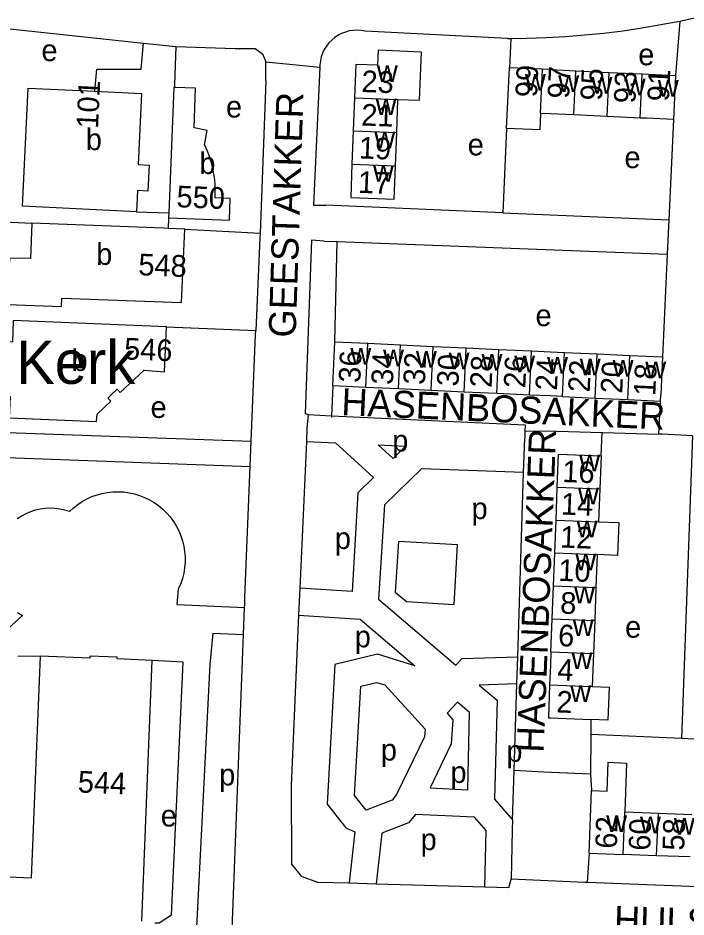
# Model space of a CAD drawing. Extents: x 159675 to 162108, y 386471 to 388472.
# Drawn here: x 161401.7 to 161525.1, y 386653.6 to 386819.6 of the extents above; entities that cross this region are included whole.
import ezdxf

# ---------------------------------------------------------------- set-up
doc = ezdxf.new("R2010")
doc.units = 0
for name, color, linetype in [('BLT_Basislijn', 7, 'Continuous'), ('BLT_Bebouwing', 7, 'Continuous'), ('BLT_Bebouwing_beschrifting', 7, 'Continuous'), ('BLT_Centroide', 7, 'Continuous'), ('BLT_Huisnummer', 7, 'Continuous'), ('BLT_Huisnummer_ tussenligend', 7, 'Continuous'), ('BLT_Huisnummer_reeks', 7, 'Continuous'), ('BLT_Onderverdeling_panden', 7, 'Continuous'), ('BLT_Straatnaam', 7, 'Continuous'), ('BLT_Vlakafsluiter', 7, 'Continuous')]:
    doc.layers.add(name, color=color, linetype=linetype)

msp = doc.modelspace()

# ---------------------------------------------------------------- linework, layer by layer
at = {"layer": 'BLT_Basislijn'}
for p, q in [((161523.94, 386819), (161523.11, 386808.96)), ((161396.59, 386817.91), (161424.84, 386814.93)), ((161492.09, 386815.78), (161465.78, 386817.14)), ((161492.09, 386815.78), (161492.71, 386815.79)), ((161492.71, 386815.79), (161492.43, 386810.38)), ((161424.84, 386814.93), (161430.84, 386814.32)), ((161430.84, 386814.32), (161441.77, 386813.91)), ((161447.46, 386807.94), (161447.42, 386811.44)), ((161447.46, 386807.94), (161446.39, 386779.86)), ((161522.73, 386800.8), (161521.89, 386782.31)), ((161491.91, 386799.18), (161491.22, 386783.59)), ((161491.22, 386783.59), (161458.52, 386784.97)), ((161423.54, 386783.79), (161429.5, 386783.58)), ((161429.47, 386782.67), (161429.4, 386780.7)), ((161491.22, 386783.59), (161521.89, 386782.31)), ((161521.89, 386782.31), (161521.6, 386775.94)), ((161392.33, 386782.19), (161404.24, 386781.69)), ((161432.45, 386780.58), (161446.39, 386779.86)), ((161458.22, 386778.38), (161460.64, 386778.29)), ((161460.21, 386759.77), (161460.64, 386778.29)), ((161460.64, 386778.29), (161521.6, 386775.94)), ((161521.6, 386775.94), (161520.74, 386756.98)), ((161429.12, 386762.54), (161445.59, 386761.86)), ((161459.83, 386751.62), (161459.57, 386746.13)), ((161520.06, 386742.73), (161520.37, 386748.83)), ((161455.23, 386746.34), (161459.57, 386746.13)), ((161459.57, 386746.13), (161459.55, 386745.78)), ((161387.85, 386743.47), (161444.72, 386741.42)), ((161495.29, 386743.35), (161495.25, 386741.94)), ((161509.36, 386738.73), (161509.54, 386743.04)), ((161444.52, 386736.72), (161444.72, 386741.42)), ((161454.93, 386741.35), (161453.72, 386714.29)), ((161495.05, 386735.62), (161495.25, 386741.94)), ((161387.31, 386738.85), (161444.52, 386736.72)), ((161443.58, 386712.65), (161444.52, 386736.72)), ((161493.97, 386701.61), (161495.05, 386735.62)), ((161453.72, 386714.29), (161453.5, 386709.29)), ((161431.24, 386714.07), (161431.03, 386711.25)), ((161443.53, 386711.29), (161443.58, 386712.65)), ((161431.03, 386711.25), (161443.51, 386710.71)), ((161443.51, 386710.71), (161443.53, 386711.29)), ((161443.31, 386705.71), (161443.51, 386710.71)), ((161437.68, 386705.96), (161443.31, 386705.71)), ((161441.1, 386648.99), (161443.31, 386705.71)), ((161405.74, 386701.72), (161401.6, 386701.68)), ((161432.15, 386700.65), (161426.45, 386700.95)), ((161493.81, 386696.6), (161493.97, 386701.61)), ((161493.3, 386680.59), (161493.81, 386696.6)), ((161507.47, 386690.06), (161507.46, 386687.24)), ((161507.46, 386687.24), (161507.42, 386679.95)), ((161524.29, 386686.54), (161507.46, 386687.24)), ((161529.15, 386686.29), (161524.29, 386686.54)), ((161493, 386671.52), (161493.3, 386680.59)), ((161507.42, 386679.95), (161507.58, 386676.93)), ((161507.16, 386665.37), (161506.8, 386659.92)), ((161462.83, 386659.85), (161467.85, 386659.71)), ((161467.85, 386659.71), (161487.92, 386659.14)), ((161544.4, 386658.45), (161506.8, 386659.92))]:
    msp.add_line(p, q, dxfattribs=at)
for points in [[(161523.94, 386819), (161527.4, 386819.76), (161530.87, 386820.59), (161534.31, 386821.5), (161537.73, 386822.49), (161541.13, 386823.55), (161544.5, 386824.69), (161547.85, 386825.9), (161549.42, 386826.51)], [(161492.71, 386815.79), (161495.65, 386815.82), (161499.21, 386815.94), (161502.77, 386816.14), (161506.32, 386816.42), (161509.86, 386816.78), (161513.39, 386817.21), (161516.92, 386817.73), (161520.43, 386818.33), (161523.94, 386819)], [(161465.78, 386817.14), (161465.05, 386817.27), (161464.32, 386817.31), (161463.58, 386817.28), (161462.84, 386817.17), (161462.13, 386816.97), (161461.44, 386816.71), (161460.78, 386816.36), (161460.16, 386815.96), (161459.6, 386815.48), (161459.08, 386814.95), (161458.63, 386814.36), (161458.24, 386813.73), (161457.92, 386813.07), (161457.68, 386812.37), (161457.51, 386811.65), (161457.42, 386810.91), (161457.4, 386810.51)], [(161415.84, 386806.05), (161416.24, 386810.1), (161424.44, 386810.13), (161424.84, 386814.93)], [(161430.84, 386814.32), (161430.59, 386807.3), (161430.57, 386806.74)], [(161441.77, 386813.91), (161445.47, 386813.91), (161446.81, 386812.95), (161447.42, 386811.44)], [(161457.4, 386810.51), (161456.24, 386784.97), (161458.52, 386784.97)], [(161446.39, 386779.86), (161446.36, 386778.94), (161445.59, 386761.86)], [(161458.22, 386778.38), (161455.85, 386778.54), (161454.68, 386746.56), (161455.23, 386746.34)], [(161444.72, 386741.42), (161445.55, 386761.08), (161445.59, 386761.86)], [(161455.23, 386746.34), (161455.04, 386743.85), (161454.93, 386741.35)], [(161459.57, 386746.13), (161495.33, 386744.44), (161495.29, 386743.35)], [(161495.29, 386743.35), (161501.25, 386743.26), (161509.54, 386743.04)], [(161509.54, 386743.04), (161509.69, 386743.03), (161520.06, 386742.73)], [(161524.29, 386686.54), (161526.29, 386742.43), (161520.65, 386742.71), (161520.06, 386742.73)], [(161454.93, 386741.35), (161460.31, 386741.1), (161467.35, 386734.72), (161464.46, 386731.9), (161463.36, 386713.69), (161453.72, 386714.29)], [(161473.26, 386740.48), (161470.94, 386738.22), (161468.17, 386740.72), (161473.26, 386740.48)], [(161495.05, 386735.62), (161476.18, 386736.34), (161469.33, 386729.67), (161468.28, 386712.23), (161482.53, 386700.08), (161483.71, 386701.3), (161493.97, 386701.61)], [(161411.18, 386728.43), (161411.91, 386729.11), (161412.7, 386729.73), (161413.53, 386730.28), (161414.4, 386730.77), (161415.32, 386731.18), (161416.26, 386731.52), (161417.22, 386731.78), (161418.2, 386731.97), (161419.2, 386732.07), (161420.2, 386732.1), (161421.2, 386732.05), (161422.19, 386731.91), (161423.17, 386731.7), (161424.12, 386731.41), (161425.05, 386731.05), (161425.95, 386730.61), (161426.81, 386730.1), (161427.63, 386729.52), (161428.4, 386728.88), (161429.12, 386728.18), (161429.77, 386727.43), (161430.37, 386726.62), (161430.9, 386725.78), (161431.35, 386724.89), (161431.74, 386723.96), (161432.05, 386723.01), (161432.29, 386722.04), (161432.44, 386721.05), (161432.52, 386720.06), (161432.52, 386719.06), (161432.43, 386718.06), (161432.27, 386717.07), (161432.03, 386716.1), (161431.71, 386715.15), (161431.32, 386714.23), (161431.24, 386714.07)], [(161411.18, 386728.43), (161410.3, 386728.7), (161409.4, 386728.9), (161408.48, 386729.01), (161407.57, 386729.04), (161406.65, 386728.99), (161405.74, 386728.87), (161404.84, 386728.66), (161403.96, 386728.38), (161403.12, 386728.02), (161402.3, 386727.59), (161401.53, 386727.1)], [(161473.4, 386711.8), (161482.2, 386711.27), (161482.86, 386722.26), (161471.93, 386722.92), (161471.36, 386713.54), (161473.4, 386711.8)], [(161402.51, 386709.22), (161393.77, 386701.37), (161393.15, 386689.88), (161388.37, 386686.47), (161388.01, 386677.38), (161386.73, 386676.2), (161386.48, 386669.51), (161385.24, 386668.52), (161380.87, 386668.49)], [(161401.57, 386709.81), (161402.34, 386709.31), (161402.51, 386709.22)], [(161453.5, 386709.29), (161452.1, 386677.84), (161452.18, 386663.3), (161453.99, 386661.14), (161456.96, 386660.02), (161462.83, 386659.85)], [(161453.5, 386709.29), (161464.84, 386708.59), (161474.99, 386699.93)], [(161437.68, 386705.96), (161437.12, 386700.21), (161434.48, 386649.26)], [(161474.99, 386699.93), (161468.05, 386702.07), (161460.19, 386700.18), (161458.74, 386674.38), (161462.2, 386670.01), (161463.88, 386669.3), (161462.83, 386659.85)], [(161426.94, 386652.52), (161427.74, 386652.49), (161430.04, 386653.97), (161432.15, 386700.65)], [(161471.58, 386676.17), (161470.76, 386675.12), (161465.96, 386673.31), (161463.83, 386676), (161464.97, 386696.19), (161467.89, 386696.89), (161469.39, 386696.43), (161476.84, 386688.23), (161476.73, 386686.85), (161471.58, 386676.17)], [(161493.81, 386696.6), (161486.85, 386696.39), (161490.14, 386693.59), (161489.7, 386675.34), (161493, 386671.52)], [(161484.74, 386677.05), (161485.08, 386691.33), (161482.87, 386693.22), (161480.91, 386691.18), (161481.98, 386690), (161481.65, 386685.55), (161477.78, 386677.4), (161484.74, 386677.05)], [(161507.42, 386679.95), (161498.78, 386680.33), (161493.3, 386680.59)], [(161487.92, 386659.14), (161488.11, 386669.53), (161485.99, 386671.99), (161475.07, 386672.52), (161473.82, 386670.93), (161468.89, 386669.07), (161467.85, 386659.71)], [(161493, 386671.52), (161492.94, 386669.66), (161492.78, 386660.56)], [(161487.92, 386659.14), (161492.31, 386659.02), (161492.78, 386660.56)], [(161506.8, 386659.92), (161506.36, 386659.94), (161492.78, 386660.56)]]:
    msp.add_lwpolyline(points, dxfattribs=at)
at = {"layer": 'BLT_Bebouwing'}
for p, q in [((161498.57, 386810.09), (161492.43, 386810.38)), ((161500, 386810.03), (161498.57, 386810.09)), ((161500, 386810.03), (161504.7, 386809.81)), ((161504.7, 386809.81), (161510.84, 386809.52)), ((161510.84, 386809.52), (161516.97, 386809.24)), ((161516.97, 386809.24), (161523.11, 386808.96)), ((161523.11, 386808.96), (161522.73, 386800.8)), ((161463.82, 386804.84), (161463.59, 386798.7)), ((161471.61, 386798.39), (161471.85, 386804.53)), ((161500, 386801.86), (161498.19, 386801.94)), ((161504.33, 386801.66), (161500, 386801.86)), ((161510.46, 386801.37), (161504.33, 386801.66)), ((161516.6, 386801.09), (161510.46, 386801.37)), ((161463.59, 386798.7), (161463.35, 386792.55)), ((161471.37, 386792.24), (161471.61, 386798.39)), ((161429.5, 386783.58), (161429.47, 386782.67)), ((161428.59, 386780.73), (161404.24, 386781.69)), ((161429.4, 386780.7), (161428.59, 386780.73)), ((161432.45, 386780.58), (161429.4, 386780.7)), ((161429.12, 386762.54), (161400.76, 386763.68)), ((161459.83, 386751.62), (161460.21, 386759.77)), ((161460.21, 386759.77), (161466.26, 386759.49)), ((161466.26, 386759.49), (161472.32, 386759.21)), ((161472.32, 386759.21), (161478.37, 386758.93)), ((161478.37, 386758.93), (161484.42, 386758.65)), ((161484.42, 386758.65), (161490.48, 386758.37)), ((161490.48, 386758.37), (161496.53, 386758.1)), ((161496.53, 386758.1), (161500, 386757.94)), ((161500, 386757.94), (161502.59, 386757.82)), ((161502.59, 386757.82), (161508.64, 386757.54)), ((161508.64, 386757.54), (161514.69, 386757.26)), ((161514.69, 386757.26), (161520.74, 386756.98)), ((161520.74, 386756.98), (161520.42, 386750)), ((161465.89, 386751.34), (161459.83, 386751.62)), ((161471.94, 386751.06), (161465.89, 386751.34)), ((161477.99, 386750.78), (161471.94, 386751.06)), ((161484.05, 386750.5), (161477.99, 386750.78)), ((161490.1, 386750.23), (161484.05, 386750.5)), ((161502.21, 386749.67), (161508.26, 386749.39)), ((161508.26, 386749.39), (161514.32, 386749.11)), ((161514.32, 386749.11), (161520.37, 386748.83)), ((161520.37, 386748.83), (161520.42, 386750)), ((161509.36, 386738.73), (161509.12, 386732.64)), ((161501.04, 386726.86), (161501.28, 386732.95)), ((161509.12, 386732.64), (161508.88, 386726.56)), ((161500.81, 386720.78), (161501.04, 386726.86)), ((161500.57, 386714.7), (161500.81, 386720.78)), ((161508.65, 386720.48), (161508.41, 386714.4)), ((161500.33, 386708.62), (161500.57, 386714.7)), ((161508.41, 386714.4), (161508.18, 386708.31)), ((161500.1, 386702.53), (161500.33, 386708.62)), ((161508.18, 386708.31), (161507.94, 386702.23)), ((161424.51, 386652.81), (161426.45, 386700.95)), ((161507.94, 386702.23), (161507.71, 386696.15)), ((161507.16, 386665.37), (161507.58, 386676.93)), ((161513.75, 386672.99), (161519.95, 386672.76)), ((161519.95, 386672.76), (161526.15, 386672.52)), ((161519.63, 386664.89), (161513.43, 386665.13)), ((161525.83, 386664.66), (161519.63, 386664.89))]:
    msp.add_line(p, q, dxfattribs=at)
for points in [[(161471.85, 386804.53), (161475.82, 386804.39), (161476.2, 386813.24), (161468.21, 386813.64), (161468.09, 386810.83), (161464.06, 386810.98), (161463.82, 386804.84)], [(161491.91, 386799.18), (161492.2, 386805.38), (161492.43, 386810.38)], [(161423.54, 386783.79), (161402.5, 386784.79), (161403.54, 386806.63), (161415.84, 386806.05)], [(161415.84, 386806.05), (161424.49, 386805.64), (161423.87, 386792.5), (161425.86, 386792.41), (161425.63, 386787.59), (161423.73, 386787.68), (161423.54, 386783.79)], [(161430.57, 386806.74), (161430.42, 386806.75), (161429.5, 386783.58)], [(161436.08, 386796.17), (161436.61, 386798.77), (161434.2, 386799.26), (161434.47, 386806.59), (161430.57, 386806.74)], [(161498.19, 386801.94), (161498.05, 386798.9), (161491.91, 386799.18)], [(161522.73, 386800.8), (161517.74, 386801.04), (161516.6, 386801.09)], [(161436.08, 386796.17), (161436.59, 386795.03), (161437.02, 386793.85), (161437.38, 386792.65), (161437.66, 386791.43), (161437.87, 386790.19), (161437.99, 386788.95), (161438.03, 386787.69), (161437.99, 386786.44), (161437.99, 386786.36)], [(161463.35, 386792.55), (161463.11, 386786.41), (161471.13, 386786.1), (161471.37, 386792.24)], [(161429.47, 386782.67), (161440.7, 386782.22), (161440.87, 386786.25), (161437.99, 386786.36)], [(161404.24, 386781.69), (161404, 386775.14), (161400.1, 386775.24), (161399.75, 386766.65), (161409.7, 386766.27), (161409.75, 386767.86), (161431.88, 386767.01), (161432.45, 386780.58)], [(161400.76, 386763.68), (161400.65, 386759.73), (161398.5, 386759.82), (161398.13, 386750), (161398.12, 386749.81), (161400.21, 386749.7), (161400.03, 386745.71), (161416.17, 386745.05), (161416.26, 386746.4), (161418.78, 386748.8), (161418.26, 386749.39), (161418.9, 386750), (161420, 386751.05), (161420.54, 386750.43), (161424.97, 386754.52), (161428.75, 386754.22), (161429.12, 386762.54)], [(161496.16, 386749.95), (161495, 386750), (161490.1, 386750.23)], [(161502.21, 386749.67), (161500, 386749.77), (161496.16, 386749.95)], [(161501.28, 386732.95), (161501.51, 386739.03), (161509.36, 386738.73)], [(161508.88, 386726.56), (161512.64, 386726.41), (161512.4, 386720.33), (161508.65, 386720.48)], [(161405.74, 386701.72), (161404.09, 386660.76), (161398.42, 386660.99)], [(161426.45, 386700.95), (161419.96, 386701.21), (161419.97, 386701.56), (161414.92, 386701.76), (161414.9, 386701.35), (161405.74, 386701.72)], [(161500.1, 386702.53), (161500, 386700), (161499.86, 386696.45)], [(161499.86, 386696.45), (161499.63, 386690.36), (161500, 386690.35), (161507.47, 386690.06)], [(161507.71, 386696.15), (161510.88, 386696.02), (161510.64, 386689.94), (161507.47, 386690.06)], [(161507.58, 386676.93), (161510.48, 386676.82), (161510.68, 386682.13), (161514.09, 386682), (161513.75, 386672.99)], [(161507.16, 386665.37), (161513.43, 386665.13)]]:
    msp.add_lwpolyline(points, dxfattribs=at)
at = {"layer": 'BLT_Onderverdeling_panden'}
for p, q in [((161498.19, 386801.94), (161498.57, 386810.09)), ((161504.33, 386801.66), (161504.7, 386809.81)), ((161510.46, 386801.37), (161510.84, 386809.52)), ((161516.6, 386801.09), (161516.97, 386809.24)), ((161463.82, 386804.84), (161471.85, 386804.53)), ((161463.59, 386798.7), (161471.61, 386798.39)), ((161463.35, 386792.55), (161471.37, 386792.24)), ((161465.89, 386751.34), (161466.26, 386759.49)), ((161471.94, 386751.06), (161472.32, 386759.21)), ((161477.99, 386750.78), (161478.37, 386758.93)), ((161484.05, 386750.5), (161484.42, 386758.65)), ((161490.1, 386750.23), (161490.48, 386758.37)), ((161496.16, 386749.95), (161496.53, 386758.1)), ((161502.21, 386749.67), (161502.59, 386757.82)), ((161508.26, 386749.39), (161508.64, 386757.54)), ((161514.32, 386749.11), (161514.69, 386757.26)), ((161501.28, 386732.95), (161509.12, 386732.64)), ((161501.04, 386726.86), (161508.88, 386726.56)), ((161500.81, 386720.78), (161508.65, 386720.48)), ((161500.57, 386714.7), (161508.41, 386714.4)), ((161500.33, 386708.62), (161508.18, 386708.31)), ((161500.1, 386702.53), (161507.94, 386702.23)), ((161499.86, 386696.45), (161507.71, 386696.15)), ((161513.43, 386665.13), (161513.75, 386672.99)), ((161519.63, 386664.89), (161519.95, 386672.76))]:
    msp.add_line(p, q, dxfattribs=at)
at = {"layer": 'BLT_Vlakafsluiter'}
msp.add_line((161447.42, 386811.44), (161457.4, 386810.51), dxfattribs=at)

# ---------------------------------------------------------------- texts
at = {"layer": 'BLT_Bebouwing_beschrifting'}
msp.add_text('Kerk', height=8, dxfattribs=at).set_placement((161401.31, 386752.01))
at = {"layer": 'BLT_Centroide'}
for s, p in [('e', (161405.99, 386811.6)), ('e', (161516.23, 386810.83)), ('w', (161467.95, 386807.75)), ('w', (161495.31, 386806.16)), ('w', (161501.45, 386805.88)), ('w', (161507.58, 386805.59)), ('w', (161513.72, 386805.31)), ('w', (161519.84, 386805.02)), ('e', (161440.08, 386801.18)), ('w', (161467.72, 386801.62)), ('b', (161414.19, 386795.17)), ('w', (161467.48, 386795.47)), ('e', (161484.73, 386794.19)), ('b', (161435.17, 386790.75)), ('e', (161513.68, 386791.84)), ('w', (161467.23, 386789.31)), ('b', (161416.11, 386773.97)), ('e', (161497.25, 386762.67)), ('b', (161411.55, 386754.38)), ('w', (161463.05, 386755.55)), ('w', (161469.09, 386755.27)), ('w', (161475.16, 386755)), ('w', (161481.2, 386754.72)), ('w', (161487.27, 386754.44)), ('w', (161493.31, 386754.16)), ('w', (161499.38, 386753.89)), ('w', (161505.42, 386753.61)), ('w', (161511.48, 386753.33)), ('w', (161517.53, 386753.05)), ('e', (161426.14, 386745.71)), ('p', (161470.79, 386739.52)), ('w', (161505.32, 386735.84)), ('w', (161505.09, 386729.75)), ('p', (161485.44, 386727.03)), ('w', (161504.84, 386723.66)), ('p', (161460.18, 386721.52)), ('w', (161504.61, 386717.59)), ('w', (161504.38, 386711.5)), ('w', (161504.13, 386705.44)), ('e', (161513.8, 386705.14)), ('p', (161463.86, 386703.36)), ('w', (161503.9, 386699.34)), ('w', (161503.66, 386693.25)), ('p', (161468.68, 386682.45)), ('p', (161491.87, 386682.22)), ('p', (161438.82, 386677.86)), ('p', (161481.54, 386678.32)), ('e', (161428.03, 386670.28)), ('w', (161510.3, 386669.28)), ('w', (161516.55, 386669.03)), ('w', (161522.81, 386668.77)), ('p', (161476.03, 386665.91))]:
    msp.add_text(s, height=4, dxfattribs=at).set_placement(p)
at = {"layer": 'BLT_Huisnummer'}
for s, rotation, p in [('99', 87.3522, (161497.52, 386804.85)), ('23', 357.7798, (161465.05, 386805.9)), ('95', 87.3522, (161509.52, 386804.25)), ('91', 87.3522, (161521.89, 386804.09)), ('101', 87.2801, (161416.44, 386799.05)), ('17', 357.7798, (161464.4, 386787.29)), ('550', 357.806, (161430.89, 386784.62)), ('548', 357.806, (161423.84, 386772.07)), ('546', 357.666, (161421.2, 386756.53)), ('36', 87.3762, (161464.87, 386752.14)), ('30', 87.3762, (161483.01, 386751.48)), ('26', 87.3762, (161495.36, 386751.16)), ('22', 87.3762, (161507.26, 386750.39)), ('18', 87.3762, (161519.37, 386749.74)), ('16', 357.7765, (161502.15, 386733.89)), ('10', 357.7765, (161501.41, 386715.65)), ('6', 357.7765, (161501.37, 386703.6)), ('2', 357.7765, (161501.05, 386691.35)), ('62', 88.5176, (161512.29, 386666.15))]:
    msp.add_text(s, height=4, rotation=rotation, dxfattribs=at).set_placement(p)
at = {"layer": 'BLT_Huisnummer_ tussenligend'}
for s, rotation, p in [('97', 87.3522, (161503.46, 386804.61)), ('93', 87.3522, (161515.7, 386803.73)), ('21', 357.7798, (161465.02, 386799.72)), ('19', 357.7798, (161464.58, 386793.64)), ('34', 87.3762, (161470.9, 386751.77)), ('32', 87.3762, (161476.81, 386751.78)), ('28', 87.3762, (161489.14, 386751.24)), ('24', 87.3762, (161501.21, 386750.7)), ('20', 87.3762, (161513.27, 386750.16)), ('14', 357.7765, (161501.89, 386727.89)), ('12', 357.7765, (161501.73, 386721.8)), ('8', 357.7765, (161501.76, 386709.61)), ('4', 357.7765, (161501.22, 386697.26)), ('60', 88.5176, (161518.45, 386665.78)), ('58', 88.5176, (161524.71, 386665.79))]:
    msp.add_text(s, height=4, rotation=rotation, dxfattribs=at).set_placement(p)
at = {"layer": 'BLT_Huisnummer_reeks'}
msp.add_text('544', height=4, rotation=357.697, dxfattribs=at).set_placement((161412.66, 386676.57))
at = {"layer": 'BLT_Straatnaam'}
for s, height, rotation, p in [('GEESTAKKER', 5, 88.162, (161452.95, 386760.5)), ('HASENBOSAKKER', 5, 357.4139, (161461.32, 386746.24)), ('HASENBOSAKKER', 5, 87.754, (161498.74, 386683.85)), ('HULSTBOSAKKER', 4.9999, 358.3318, (161511.7, 386650.61))]:
    msp.add_text(s, height=height, rotation=rotation, dxfattribs=at).set_placement(p)

doc.saveas('drawing.dxf')
